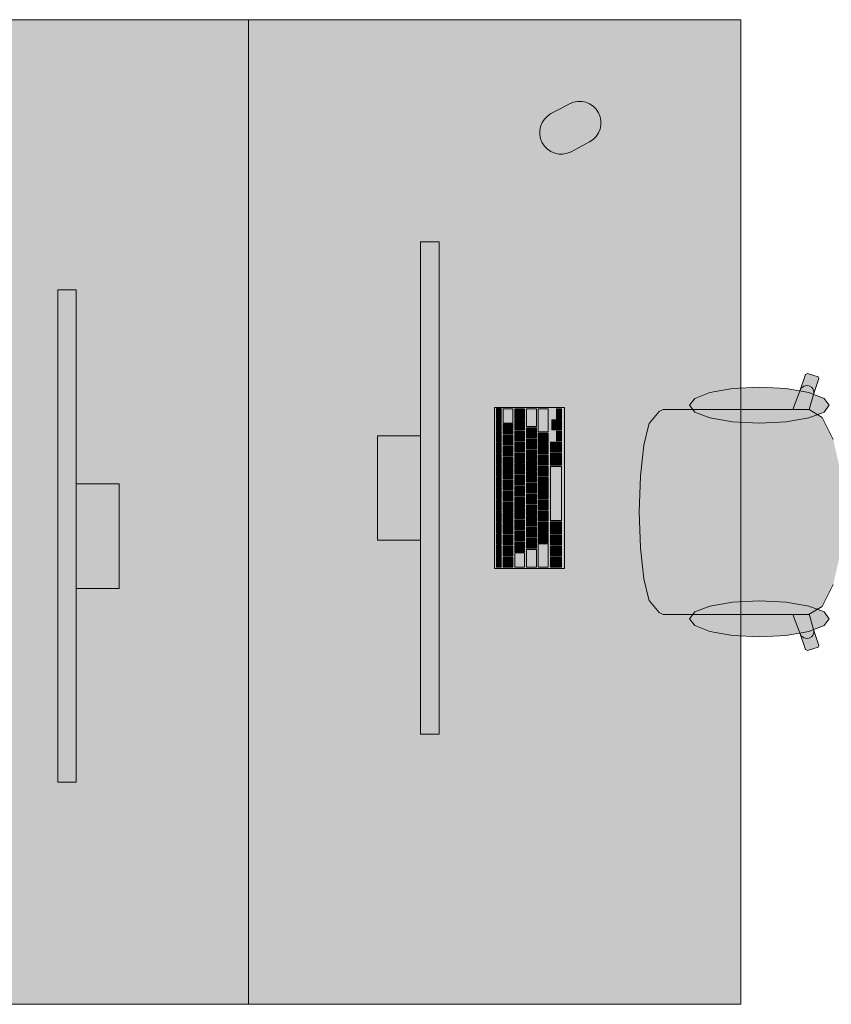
# Model space of a CAD drawing. Header units: metres. Extents: x -3.6 to 84.5, y -11 to 16.8.
# Tile 309 of 361: x 56 to 57.3, y 1 to 2.6. Entities that reach past the tile are written whole.
import ezdxf

# ---------------------------------------------------------------- set-up
doc = ezdxf.new("R2010")
doc.units = ezdxf.units.M
doc.header["$MEASUREMENT"] = 0
doc.layers.add('701 - Einrichtung.Möbel', color=7, linetype='Continuous')

msp = doc.modelspace()

# ---------------------------------------------------------------- hatches: boundary and pattern name
at = {"layer": '701 - Einrichtung.Möbel', "linetype": 'Continuous', "lineweight": 0, "true_color": 0x3a3a3a}
for points in [[(56.335, 2.61), (55.535, 2.61), (55.535, 1.01), (56.335, 1.01)], [(56.335, 1.01), (57.135, 1.01), (57.135, 2.61), (56.335, 2.61)], [(56.8415, 2.4653), (56.8265, 2.4573, 0.994302), (56.8593, 2.3955), (56.8893, 2.4115, 1), (56.8565, 2.4733)], [(56.6448, 1.449), (56.6448, 2.249), (56.6148, 2.249), (56.6148, 1.449)], [(56.0252, 2.1709), (56.0252, 1.3709), (56.0552, 1.3709), (56.0552, 2.1709)], [(57.0601, 1.9764), (57.0326, 1.9764), (57.0089, 1.9764), (57.0024, 1.9731), (56.9862, 1.9536), (56.9855, 1.9521), (56.9774, 1.9187), (56.9719, 1.8688), (56.9719, 1.8681), (56.97, 1.81), (57.42, 1.81), (57.42, 1.8187), (57.4177, 1.8209), (57.3896, 1.8209), (57.3515, 1.8222), (57.3515, 1.8465), (57.3287, 1.8465), (57.2992, 1.8465), (57.2974, 1.8737), (57.2853, 1.9276), (57.2671, 1.9637), (57.2459, 1.9763), (57.2533, 2.0011), (57.2619, 2.0268), (57.2605, 2.0296), (57.2431, 2.035), (57.2402, 2.0336), (57.2316, 2.0079), (57.2196, 1.9764)], [(57.1652, 2.0127), (57.1217, 2.0104), (57.0848, 2.0041), (57.0602, 1.9946), (57.0515, 1.9835), (57.0602, 1.9723), (57.0848, 1.9628), (57.1217, 1.9565), (57.1652, 1.9542), (57.2087, 1.9565), (57.2455, 1.9628), (57.2702, 1.9723), (57.2788, 1.9835), (57.2702, 1.9946), (57.2455, 2.0041), (57.2087, 2.0104)], [(56.8488, 1.718), (56.8488, 1.98), (56.7348, 1.98), (56.7348, 1.718)], [(56.7458, 1.9695), (56.7458, 1.9778), (56.7456, 1.978), (56.738, 1.978), (56.7378, 1.9778), (56.7378, 1.9612), (56.738, 1.961), (56.7456, 1.961), (56.7458, 1.9612)], [(56.7648, 1.966), (56.7648, 1.9773), (56.7646, 1.9775), (56.749, 1.9775), (56.7488, 1.9773), (56.7488, 1.9547), (56.749, 1.9545), (56.7646, 1.9545), (56.7648, 1.9547)], [(56.7838, 1.9695), (56.7838, 1.9773), (56.7836, 1.9775), (56.768, 1.9775), (56.7678, 1.9773), (56.7678, 1.9617), (56.768, 1.9615), (56.7836, 1.9615), (56.7838, 1.9617)], [(56.8028, 1.9633), (56.8028, 1.9773), (56.8026, 1.9775), (56.787, 1.9775), (56.7868, 1.9773), (56.7868, 1.9492), (56.787, 1.949), (56.8026, 1.949), (56.8028, 1.9492)], [(56.8218, 1.9588), (56.8218, 1.9773), (56.8216, 1.9775), (56.806, 1.9775), (56.8058, 1.9773), (56.8058, 1.9402), (56.806, 1.94), (56.8216, 1.94), (56.8218, 1.9402)], [(56.8438, 1.9695), (56.8438, 1.9773), (56.8436, 1.9775), (56.836, 1.9775), (56.8358, 1.9773), (56.8358, 1.9617), (56.836, 1.9615), (56.8436, 1.9615), (56.8438, 1.9617)], [(56.7458, 1.951), (56.7458, 1.9593), (56.7456, 1.9595), (56.738, 1.9595), (56.7378, 1.9593), (56.7378, 1.9427), (56.738, 1.9425), (56.7456, 1.9425), (56.7458, 1.9427)], [(56.7648, 1.9445), (56.7648, 1.9523), (56.7646, 1.9525), (56.749, 1.9525), (56.7488, 1.9523), (56.7488, 1.9367), (56.749, 1.9365), (56.7646, 1.9365), (56.7648, 1.9367)], [(56.7838, 1.9515), (56.7838, 1.9593), (56.7836, 1.9595), (56.768, 1.9595), (56.7678, 1.9593), (56.7678, 1.9437), (56.768, 1.9435), (56.7836, 1.9435), (56.7838, 1.9437)], [(56.8358, 1.9515), (56.8358, 1.9593), (56.8356, 1.9595), (56.828, 1.9595), (56.8278, 1.9593), (56.8278, 1.9437), (56.828, 1.9435), (56.8356, 1.9435), (56.8358, 1.9437)], [(56.8438, 1.9515), (56.8438, 1.9593), (56.8436, 1.9595), (56.836, 1.9595), (56.8358, 1.9593), (56.8358, 1.9437), (56.836, 1.9435), (56.8436, 1.9435), (56.8438, 1.9437)], [(56.7458, 1.9325), (56.7458, 1.9408), (56.7456, 1.941), (56.738, 1.941), (56.7378, 1.9408), (56.7378, 1.9242), (56.738, 1.924), (56.7456, 1.924), (56.7458, 1.9242)], [(56.7838, 1.9335), (56.7838, 1.9413), (56.7836, 1.9415), (56.768, 1.9415), (56.7678, 1.9413), (56.7678, 1.9257), (56.768, 1.9255), (56.7836, 1.9255), (56.7838, 1.9257)], [(56.8028, 1.939), (56.8028, 1.9468), (56.8026, 1.947), (56.787, 1.947), (56.7868, 1.9468), (56.7868, 1.9312), (56.787, 1.931), (56.8026, 1.931), (56.8028, 1.9312)], [(56.8218, 1.93), (56.8218, 1.9378), (56.8216, 1.938), (56.806, 1.938), (56.8058, 1.9378), (56.8058, 1.9222), (56.806, 1.922), (56.8216, 1.922), (56.8218, 1.9222)], [(56.8438, 1.9335), (56.8438, 1.9413), (56.8436, 1.9415), (56.836, 1.9415), (56.8358, 1.9413), (56.8358, 1.9257), (56.836, 1.9255), (56.8436, 1.9255), (56.8438, 1.9257)], [(56.6148, 1.934), (56.5448, 1.934), (56.5448, 1.764), (56.6148, 1.764)], [(56.7458, 1.914), (56.7458, 1.9223), (56.7456, 1.9225), (56.738, 1.9225), (56.7378, 1.9223), (56.7378, 1.9057), (56.738, 1.9055), (56.7456, 1.9055), (56.7458, 1.9057)], [(56.7648, 1.9265), (56.7648, 1.9343), (56.7646, 1.9345), (56.749, 1.9345), (56.7488, 1.9343), (56.7488, 1.9187), (56.749, 1.9185), (56.7646, 1.9185), (56.7648, 1.9187)], [(56.7838, 1.9155), (56.7838, 1.9233), (56.7836, 1.9235), (56.768, 1.9235), (56.7678, 1.9233), (56.7678, 1.9077), (56.768, 1.9075), (56.7836, 1.9075), (56.7838, 1.9077)], [(56.8028, 1.921), (56.8028, 1.9288), (56.8026, 1.929), (56.787, 1.929), (56.7868, 1.9288), (56.7868, 1.9132), (56.787, 1.913), (56.8026, 1.913), (56.8028, 1.9132)], [(56.8218, 1.912), (56.8218, 1.9198), (56.8216, 1.92), (56.806, 1.92), (56.8058, 1.9198), (56.8058, 1.9042), (56.806, 1.904), (56.8216, 1.904), (56.8218, 1.9042)], [(56.8438, 1.9155), (56.8438, 1.9233), (56.8436, 1.9235), (56.826, 1.9235), (56.8258, 1.9233), (56.8258, 1.9077), (56.826, 1.9075), (56.8436, 1.9075), (56.8438, 1.9077)], [(56.7458, 1.8955), (56.7458, 1.9038), (56.7456, 1.904), (56.738, 1.904), (56.7378, 1.9038), (56.7378, 1.8872), (56.738, 1.887), (56.7456, 1.887), (56.7458, 1.8872)], [(56.7648, 1.9085), (56.7648, 1.9163), (56.7646, 1.9165), (56.749, 1.9165), (56.7488, 1.9163), (56.7488, 1.9007), (56.749, 1.9005), (56.7646, 1.9005), (56.7648, 1.9007)], [(56.7838, 1.8975), (56.7838, 1.9053), (56.7836, 1.9055), (56.768, 1.9055), (56.7678, 1.9053), (56.7678, 1.8897), (56.768, 1.8895), (56.7836, 1.8895), (56.7838, 1.8897)], [(56.8028, 1.903), (56.8028, 1.9108), (56.8026, 1.911), (56.787, 1.911), (56.7868, 1.9108), (56.7868, 1.8952), (56.787, 1.895), (56.8026, 1.895), (56.8028, 1.8952)], [(56.8438, 1.8958), (56.8438, 1.9053), (56.8436, 1.9055), (56.826, 1.9055), (56.8258, 1.9053), (56.8258, 1.8862), (56.826, 1.886), (56.8436, 1.886), (56.8438, 1.8862)], [(56.7648, 1.8905), (56.7648, 1.8983), (56.7646, 1.8985), (56.749, 1.8985), (56.7488, 1.8983), (56.7488, 1.8827), (56.749, 1.8825), (56.7646, 1.8825), (56.7648, 1.8827)], [(56.8028, 1.885), (56.8028, 1.8928), (56.8026, 1.893), (56.787, 1.893), (56.7868, 1.8928), (56.7868, 1.8772), (56.787, 1.877), (56.8026, 1.877), (56.8028, 1.8772)], [(56.8218, 1.894), (56.8218, 1.9018), (56.8216, 1.902), (56.806, 1.902), (56.8058, 1.9018), (56.8058, 1.8862), (56.806, 1.886), (56.8216, 1.886), (56.8218, 1.8862)], [(56.7458, 1.877), (56.7458, 1.8853), (56.7456, 1.8855), (56.738, 1.8855), (56.7378, 1.8853), (56.7378, 1.8687), (56.738, 1.8685), (56.7456, 1.8685), (56.7458, 1.8687)], [(56.7648, 1.8725), (56.7648, 1.8803), (56.7646, 1.8805), (56.749, 1.8805), (56.7488, 1.8803), (56.7488, 1.8647), (56.749, 1.8645), (56.7646, 1.8645), (56.7648, 1.8647)], [(56.7838, 1.8795), (56.7838, 1.8873), (56.7836, 1.8875), (56.768, 1.8875), (56.7678, 1.8873), (56.7678, 1.8717), (56.768, 1.8715), (56.7836, 1.8715), (56.7838, 1.8717)], [(56.8028, 1.867), (56.8028, 1.8748), (56.8026, 1.875), (56.787, 1.875), (56.7868, 1.8748), (56.7868, 1.8592), (56.787, 1.859), (56.8026, 1.859), (56.8028, 1.8592)], [(56.8218, 1.876), (56.8218, 1.8838), (56.8216, 1.884), (56.806, 1.884), (56.8058, 1.8838), (56.8058, 1.8682), (56.806, 1.868), (56.8216, 1.868), (56.8218, 1.8682)], [(56.8438, 1.84), (56.8438, 1.8838), (56.8436, 1.884), (56.826, 1.884), (56.8258, 1.8838), (56.8258, 1.7962), (56.826, 1.796), (56.8436, 1.796), (56.8438, 1.7962)], [(56.7458, 1.8585), (56.7458, 1.8668), (56.7456, 1.867), (56.738, 1.867), (56.7378, 1.8668), (56.7378, 1.8502), (56.738, 1.85), (56.7456, 1.85), (56.7458, 1.8502)], [(56.7648, 1.8545), (56.7648, 1.8623), (56.7646, 1.8625), (56.749, 1.8625), (56.7488, 1.8623), (56.7488, 1.8467), (56.749, 1.8465), (56.7646, 1.8465), (56.7648, 1.8467)], [(56.7838, 1.8615), (56.7838, 1.8693), (56.7836, 1.8695), (56.768, 1.8695), (56.7678, 1.8693), (56.7678, 1.8537), (56.768, 1.8535), (56.7836, 1.8535), (56.7838, 1.8537)], [(56.8028, 1.849), (56.8028, 1.8568), (56.8026, 1.857), (56.787, 1.857), (56.7868, 1.8568), (56.7868, 1.8412), (56.787, 1.841), (56.8026, 1.841), (56.8028, 1.8412)], [(56.8218, 1.858), (56.8218, 1.8658), (56.8216, 1.866), (56.806, 1.866), (56.8058, 1.8658), (56.8058, 1.8502), (56.806, 1.85), (56.8216, 1.85), (56.8218, 1.8502)], [(56.0552, 1.6859), (56.1252, 1.6859), (56.1252, 1.8559), (56.0552, 1.8559)], [(56.7458, 1.84), (56.7458, 1.8483), (56.7456, 1.8485), (56.738, 1.8485), (56.7378, 1.8483), (56.7378, 1.8317), (56.738, 1.8315), (56.7456, 1.8315), (56.7458, 1.8317)], [(56.7648, 1.8365), (56.7648, 1.8443), (56.7646, 1.8445), (56.749, 1.8445), (56.7488, 1.8443), (56.7488, 1.8287), (56.749, 1.8285), (56.7646, 1.8285), (56.7648, 1.8287)], [(56.7838, 1.8435), (56.7838, 1.8513), (56.7836, 1.8515), (56.768, 1.8515), (56.7678, 1.8513), (56.7678, 1.8357), (56.768, 1.8355), (56.7836, 1.8355), (56.7838, 1.8357)], [(56.8218, 1.84), (56.8218, 1.8478), (56.8216, 1.848), (56.806, 1.848), (56.8058, 1.8478), (56.8058, 1.8322), (56.806, 1.832), (56.8216, 1.832), (56.8218, 1.8322)], [(56.7458, 1.8215), (56.7458, 1.8298), (56.7456, 1.83), (56.738, 1.83), (56.7378, 1.8298), (56.7378, 1.8132), (56.738, 1.813), (56.7456, 1.813), (56.7458, 1.8132)], [(56.7648, 1.8185), (56.7648, 1.8263), (56.7646, 1.8265), (56.749, 1.8265), (56.7488, 1.8263), (56.7488, 1.8107), (56.749, 1.8105), (56.7646, 1.8105), (56.7648, 1.8107)], [(56.7838, 1.8255), (56.7838, 1.8333), (56.7836, 1.8335), (56.768, 1.8335), (56.7678, 1.8333), (56.7678, 1.8177), (56.768, 1.8175), (56.7836, 1.8175), (56.7838, 1.8177)], [(56.8028, 1.831), (56.8028, 1.8388), (56.8026, 1.839), (56.787, 1.839), (56.7868, 1.8388), (56.7868, 1.8232), (56.787, 1.823), (56.8026, 1.823), (56.8028, 1.8232)], [(56.8218, 1.822), (56.8218, 1.8298), (56.8216, 1.83), (56.806, 1.83), (56.8058, 1.8298), (56.8058, 1.8142), (56.806, 1.814), (56.8216, 1.814), (56.8218, 1.8142)], [(56.7458, 1.803), (56.7458, 1.8113), (56.7456, 1.8115), (56.738, 1.8115), (56.7378, 1.8113), (56.7378, 1.7947), (56.738, 1.7945), (56.7456, 1.7945), (56.7458, 1.7947)], [(56.7648, 1.8005), (56.7648, 1.8083), (56.7646, 1.8085), (56.749, 1.8085), (56.7488, 1.8083), (56.7488, 1.7927), (56.749, 1.7925), (56.7646, 1.7925), (56.7648, 1.7927)], [(56.7838, 1.8075), (56.7838, 1.8153), (56.7836, 1.8155), (56.768, 1.8155), (56.7678, 1.8153), (56.7678, 1.7997), (56.768, 1.7995), (56.7836, 1.7995), (56.7838, 1.7997)], [(56.8028, 1.813), (56.8028, 1.8208), (56.8026, 1.821), (56.787, 1.821), (56.7868, 1.8208), (56.7868, 1.8052), (56.787, 1.805), (56.8026, 1.805), (56.8028, 1.8052)], [(56.8218, 1.804), (56.8218, 1.8118), (56.8216, 1.812), (56.806, 1.812), (56.8058, 1.8118), (56.8058, 1.7962), (56.806, 1.796), (56.8216, 1.796), (56.8218, 1.7962)], [(57.0601, 1.6436), (57.2196, 1.6436), (57.2316, 1.6121), (57.2402, 1.5864), (57.2431, 1.585), (57.2605, 1.5904), (57.2619, 1.5932), (57.2533, 1.6189), (57.2459, 1.6437), (57.2671, 1.6562), (57.2853, 1.6923), (57.2974, 1.7463), (57.2992, 1.7735), (57.3287, 1.7735), (57.3515, 1.7735), (57.3515, 1.7977), (57.3896, 1.799), (57.4177, 1.799), (57.42, 1.8012), (57.42, 1.81), (56.97, 1.81), (56.9719, 1.7519), (56.9719, 1.7511), (56.9774, 1.7012), (56.9855, 1.6679), (56.9862, 1.6663), (57.0024, 1.6469), (57.0089, 1.6436), (57.0326, 1.6436)], [(56.7458, 1.7845), (56.7458, 1.7928), (56.7456, 1.793), (56.738, 1.793), (56.7378, 1.7928), (56.7378, 1.7762), (56.738, 1.776), (56.7456, 1.776), (56.7458, 1.7762)], [(56.7838, 1.7895), (56.7838, 1.7973), (56.7836, 1.7975), (56.768, 1.7975), (56.7678, 1.7973), (56.7678, 1.7817), (56.768, 1.7815), (56.7836, 1.7815), (56.7838, 1.7817)], [(56.8028, 1.795), (56.8028, 1.8028), (56.8026, 1.803), (56.787, 1.803), (56.7868, 1.8028), (56.7868, 1.7872), (56.787, 1.787), (56.8026, 1.787), (56.8028, 1.7872)], [(56.8218, 1.786), (56.8218, 1.7938), (56.8216, 1.794), (56.806, 1.794), (56.8058, 1.7938), (56.8058, 1.7782), (56.806, 1.778), (56.8216, 1.778), (56.8218, 1.7782)], [(56.8438, 1.7843), (56.8438, 1.7938), (56.8436, 1.794), (56.826, 1.794), (56.8258, 1.7938), (56.8258, 1.7747), (56.826, 1.7745), (56.8436, 1.7745), (56.8438, 1.7747)], [(56.7648, 1.7825), (56.7648, 1.7903), (56.7646, 1.7905), (56.749, 1.7905), (56.7488, 1.7903), (56.7488, 1.7747), (56.749, 1.7745), (56.7646, 1.7745), (56.7648, 1.7747)], [(56.7838, 1.7715), (56.7838, 1.7793), (56.7836, 1.7795), (56.768, 1.7795), (56.7678, 1.7793), (56.7678, 1.7637), (56.768, 1.7635), (56.7836, 1.7635), (56.7838, 1.7637)], [(56.8028, 1.777), (56.8028, 1.7848), (56.8026, 1.785), (56.787, 1.785), (56.7868, 1.7848), (56.7868, 1.7692), (56.787, 1.769), (56.8026, 1.769), (56.8028, 1.7692)], [(56.8218, 1.768), (56.8218, 1.7758), (56.8216, 1.776), (56.806, 1.776), (56.8058, 1.7758), (56.8058, 1.7602), (56.806, 1.76), (56.8216, 1.76), (56.8218, 1.7602)], [(56.7458, 1.766), (56.7458, 1.7743), (56.7456, 1.7745), (56.738, 1.7745), (56.7378, 1.7743), (56.7378, 1.7577), (56.738, 1.7575), (56.7456, 1.7575), (56.7458, 1.7577)], [(56.7648, 1.7645), (56.7648, 1.7723), (56.7646, 1.7725), (56.749, 1.7725), (56.7488, 1.7723), (56.7488, 1.7567), (56.749, 1.7565), (56.7646, 1.7565), (56.7648, 1.7567)], [(56.7838, 1.7535), (56.7838, 1.7613), (56.7836, 1.7615), (56.768, 1.7615), (56.7678, 1.7613), (56.7678, 1.7457), (56.768, 1.7455), (56.7836, 1.7455), (56.7838, 1.7457)], [(56.8028, 1.759), (56.8028, 1.7668), (56.8026, 1.767), (56.787, 1.767), (56.7868, 1.7668), (56.7868, 1.7512), (56.787, 1.751), (56.8026, 1.751), (56.8028, 1.7512)], [(56.8438, 1.7645), (56.8438, 1.7723), (56.8436, 1.7725), (56.826, 1.7725), (56.8258, 1.7723), (56.8258, 1.7567), (56.826, 1.7565), (56.8436, 1.7565), (56.8438, 1.7567)], [(56.7458, 1.7475), (56.7458, 1.7558), (56.7456, 1.756), (56.738, 1.756), (56.7378, 1.7558), (56.7378, 1.7392), (56.738, 1.739), (56.7456, 1.739), (56.7458, 1.7392)], [(56.7648, 1.7465), (56.7648, 1.7543), (56.7646, 1.7545), (56.749, 1.7545), (56.7488, 1.7543), (56.7488, 1.7387), (56.749, 1.7385), (56.7646, 1.7385), (56.7648, 1.7387)], [(56.8028, 1.7348), (56.8028, 1.7488), (56.8026, 1.749), (56.787, 1.749), (56.7868, 1.7488), (56.7868, 1.7207), (56.787, 1.7205), (56.8026, 1.7205), (56.8028, 1.7207)], [(56.8218, 1.7393), (56.8218, 1.7578), (56.8216, 1.758), (56.806, 1.758), (56.8058, 1.7578), (56.8058, 1.7207), (56.806, 1.7205), (56.8216, 1.7205), (56.8218, 1.7207)], [(56.8438, 1.7465), (56.8438, 1.7543), (56.8436, 1.7545), (56.826, 1.7545), (56.8258, 1.7543), (56.8258, 1.7387), (56.826, 1.7385), (56.8436, 1.7385), (56.8438, 1.7387)], [(56.7458, 1.729), (56.7458, 1.7373), (56.7456, 1.7375), (56.738, 1.7375), (56.7378, 1.7373), (56.7378, 1.7207), (56.738, 1.7205), (56.7456, 1.7205), (56.7458, 1.7207)], [(56.7648, 1.7285), (56.7648, 1.7363), (56.7646, 1.7365), (56.749, 1.7365), (56.7488, 1.7363), (56.7488, 1.7207), (56.749, 1.7205), (56.7646, 1.7205), (56.7648, 1.7207)], [(56.7838, 1.732), (56.7838, 1.7433), (56.7836, 1.7435), (56.768, 1.7435), (56.7678, 1.7433), (56.7678, 1.7207), (56.768, 1.7205), (56.7836, 1.7205), (56.7838, 1.7207)], [(56.8438, 1.7285), (56.8438, 1.7363), (56.8436, 1.7365), (56.826, 1.7365), (56.8258, 1.7363), (56.8258, 1.7207), (56.826, 1.7205), (56.8436, 1.7205), (56.8438, 1.7207)], [(57.1652, 1.6073), (57.2087, 1.6095), (57.2455, 1.6159), (57.2702, 1.6253), (57.2788, 1.6365), (57.2702, 1.6477), (57.2455, 1.6572), (57.2087, 1.6635), (57.1652, 1.6657), (57.1217, 1.6635), (57.0848, 1.6572), (57.0602, 1.6477), (57.0515, 1.6365), (57.0602, 1.6253), (57.0848, 1.6159), (57.1217, 1.6095)]]:
    msp.add_hatch(color=250, dxfattribs=at).paths.add_polyline_path(points)

# ---------------------------------------------------------------- linework, layer by layer
at = {"layer": '701 - Einrichtung.Möbel', "color": 7, "linetype": 'Continuous', "lineweight": 5, "true_color": 0xebebeb}
for p, q in [((57.2316, 2.0079), (57.2402, 2.0336)), ((57.2402, 2.0336), (57.2431, 2.035)), ((57.2431, 2.035), (57.2605, 2.0296)), ((57.2619, 2.0268), (57.2533, 2.0011)), ((57.2605, 2.0296), (57.2619, 2.0268)), ((57.2196, 1.9764), (57.2316, 2.0079)), ((57.2316, 2.0079), (57.2337, 2.0116)), ((57.2337, 2.0116), (57.2372, 2.0142)), ((57.2372, 2.0142), (57.2415, 2.0154)), ((57.2415, 2.0154), (57.2459, 2.0149)), ((57.2459, 2.0149), (57.2498, 2.0128)), ((57.2533, 2.0011), (57.2459, 1.9763)), ((57.2498, 2.0128), (57.2526, 2.0095)), ((57.2526, 2.0095), (57.2538, 2.0053)), ((57.2538, 2.0053), (57.2533, 2.0011)), ((56.9862, 1.9536), (57.0024, 1.9731)), ((57.0024, 1.9731), (57.0089, 1.9764)), ((57.0089, 1.9764), (57.0326, 1.9764)), ((57.0326, 1.9764), (57.0601, 1.9764)), ((57.0601, 1.9764), (57.2196, 1.9764)), ((57.2457, 1.9764), (57.2196, 1.9764)), ((57.2457, 1.9764), (57.2459, 1.9763)), ((57.2459, 1.9763), (57.2671, 1.9637)), ((56.9774, 1.9187), (56.9855, 1.9521)), ((56.9855, 1.9521), (56.9862, 1.9536)), ((57.2671, 1.9637), (57.2853, 1.9276)), ((56.9719, 1.8688), (56.9774, 1.9187)), ((56.97, 1.81), (56.9719, 1.8681)), ((56.9719, 1.8681), (56.9719, 1.8688)), ((56.97, 1.81), (56.9719, 1.7519)), ((56.9719, 1.7519), (56.9719, 1.7511)), ((56.9719, 1.7511), (56.9774, 1.7012)), ((56.9774, 1.7012), (56.9855, 1.6679)), ((57.2671, 1.6562), (57.2853, 1.6923)), ((56.9855, 1.6679), (56.9862, 1.6663)), ((56.9862, 1.6663), (57.0024, 1.6469)), ((57.2459, 1.6437), (57.2671, 1.6562)), ((57.0024, 1.6469), (57.0089, 1.6436)), ((57.0089, 1.6436), (57.0326, 1.6436)), ((57.0326, 1.6436), (57.0601, 1.6436)), ((57.0601, 1.6436), (57.2196, 1.6436)), ((57.2457, 1.6436), (57.2196, 1.6436)), ((57.2196, 1.6436), (57.2316, 1.6121)), ((57.2457, 1.6436), (57.2459, 1.6437)), ((57.2533, 1.6189), (57.2459, 1.6437)), ((57.2538, 1.6146), (57.2533, 1.6189)), ((57.2619, 1.5932), (57.2533, 1.6189)), ((57.2316, 1.6121), (57.2337, 1.6084)), ((57.2316, 1.6121), (57.2402, 1.5864)), ((57.2337, 1.6084), (57.2372, 1.6057)), ((57.2372, 1.6057), (57.2415, 1.6046)), ((57.2415, 1.6046), (57.2459, 1.6051)), ((57.2459, 1.6051), (57.2498, 1.6071)), ((57.2498, 1.6071), (57.2526, 1.6105)), ((57.2526, 1.6105), (57.2538, 1.6146)), ((57.2402, 1.5864), (57.2431, 1.585)), ((57.2431, 1.585), (57.2605, 1.5904)), ((57.2605, 1.5904), (57.2619, 1.5932))]:
    msp.add_line(p, q, dxfattribs=at)
at = {"layer": '701 - Einrichtung.Möbel', "color": 7, "linetype": 'Continuous', "lineweight": 5, "true_color": 0xebebeb, "flags": 128}
for points in [[(56.335, 2.61), (56.335, 1.01), (55.535, 1.01), (55.535, 2.61)], [(56.335, 1.01), (56.335, 2.61), (57.135, 2.61), (57.135, 1.01)], [(56.6448, 1.449), (56.6448, 2.249), (56.6148, 2.249), (56.6148, 1.449)], [(56.0252, 2.1709), (56.0252, 1.3709), (56.0552, 1.3709), (56.0552, 2.1709)], [(57.1652, 2.0127), (57.2087, 2.0104), (57.2455, 2.0041), (57.2702, 1.9946), (57.2788, 1.9835), (57.2702, 1.9723), (57.2455, 1.9628), (57.2087, 1.9565), (57.1652, 1.9542), (57.1217, 1.9565), (57.0848, 1.9628), (57.0602, 1.9723), (57.0515, 1.9835), (57.0602, 1.9946), (57.0848, 2.0041), (57.1217, 2.0104)], [(56.8488, 1.718), (56.8488, 1.98), (56.7348, 1.98), (56.7348, 1.718)], [(56.7458, 1.9695), (56.7458, 1.9778), (56.7456, 1.978), (56.738, 1.978), (56.7378, 1.9778), (56.7378, 1.9612), (56.738, 1.961), (56.7456, 1.961), (56.7458, 1.9612)], [(56.7648, 1.966), (56.7648, 1.9773), (56.7646, 1.9775), (56.749, 1.9775), (56.7488, 1.9773), (56.7488, 1.9547), (56.749, 1.9545), (56.7646, 1.9545), (56.7648, 1.9547)], [(56.7838, 1.9695), (56.7838, 1.9773), (56.7836, 1.9775), (56.768, 1.9775), (56.7678, 1.9773), (56.7678, 1.9617), (56.768, 1.9615), (56.7836, 1.9615), (56.7838, 1.9617)], [(56.8028, 1.9633), (56.8028, 1.9773), (56.8026, 1.9775), (56.787, 1.9775), (56.7868, 1.9773), (56.7868, 1.9492), (56.787, 1.949), (56.8026, 1.949), (56.8028, 1.9492)], [(56.8218, 1.9588), (56.8218, 1.9773), (56.8216, 1.9775), (56.806, 1.9775), (56.8058, 1.9773), (56.8058, 1.9402), (56.806, 1.94), (56.8216, 1.94), (56.8218, 1.9402)], [(56.8438, 1.9695), (56.8438, 1.9773), (56.8436, 1.9775), (56.836, 1.9775), (56.8358, 1.9773), (56.8358, 1.9617), (56.836, 1.9615), (56.8436, 1.9615), (56.8438, 1.9617)], [(56.7458, 1.951), (56.7458, 1.9593), (56.7456, 1.9595), (56.738, 1.9595), (56.7378, 1.9593), (56.7378, 1.9427), (56.738, 1.9425), (56.7456, 1.9425), (56.7458, 1.9427)], [(56.7648, 1.9445), (56.7648, 1.9523), (56.7646, 1.9525), (56.749, 1.9525), (56.7488, 1.9523), (56.7488, 1.9367), (56.749, 1.9365), (56.7646, 1.9365), (56.7648, 1.9367)], [(56.7838, 1.9515), (56.7838, 1.9593), (56.7836, 1.9595), (56.768, 1.9595), (56.7678, 1.9593), (56.7678, 1.9437), (56.768, 1.9435), (56.7836, 1.9435), (56.7838, 1.9437)], [(56.8358, 1.9515), (56.8358, 1.9593), (56.8356, 1.9595), (56.828, 1.9595), (56.8278, 1.9593), (56.8278, 1.9437), (56.828, 1.9435), (56.8356, 1.9435), (56.8358, 1.9437)], [(56.8438, 1.9515), (56.8438, 1.9593), (56.8436, 1.9595), (56.836, 1.9595), (56.8358, 1.9593), (56.8358, 1.9437), (56.836, 1.9435), (56.8436, 1.9435), (56.8438, 1.9437)], [(56.7458, 1.9325), (56.7458, 1.9408), (56.7456, 1.941), (56.738, 1.941), (56.7378, 1.9408), (56.7378, 1.9242), (56.738, 1.924), (56.7456, 1.924), (56.7458, 1.9242)], [(56.7838, 1.9335), (56.7838, 1.9413), (56.7836, 1.9415), (56.768, 1.9415), (56.7678, 1.9413), (56.7678, 1.9257), (56.768, 1.9255), (56.7836, 1.9255), (56.7838, 1.9257)], [(56.8028, 1.939), (56.8028, 1.9468), (56.8026, 1.947), (56.787, 1.947), (56.7868, 1.9468), (56.7868, 1.9312), (56.787, 1.931), (56.8026, 1.931), (56.8028, 1.9312)], [(56.8218, 1.93), (56.8218, 1.9378), (56.8216, 1.938), (56.806, 1.938), (56.8058, 1.9378), (56.8058, 1.9222), (56.806, 1.922), (56.8216, 1.922), (56.8218, 1.9222)], [(56.8438, 1.9335), (56.8438, 1.9413), (56.8436, 1.9415), (56.836, 1.9415), (56.8358, 1.9413), (56.8358, 1.9257), (56.836, 1.9255), (56.8436, 1.9255), (56.8438, 1.9257)], [(56.6148, 1.934), (56.5448, 1.934), (56.5448, 1.764), (56.6148, 1.764)], [(56.7458, 1.914), (56.7458, 1.9223), (56.7456, 1.9225), (56.738, 1.9225), (56.7378, 1.9223), (56.7378, 1.9057), (56.738, 1.9055), (56.7456, 1.9055), (56.7458, 1.9057)], [(56.7648, 1.9265), (56.7648, 1.9343), (56.7646, 1.9345), (56.749, 1.9345), (56.7488, 1.9343), (56.7488, 1.9187), (56.749, 1.9185), (56.7646, 1.9185), (56.7648, 1.9187)], [(56.7838, 1.9155), (56.7838, 1.9233), (56.7836, 1.9235), (56.768, 1.9235), (56.7678, 1.9233), (56.7678, 1.9077), (56.768, 1.9075), (56.7836, 1.9075), (56.7838, 1.9077)], [(56.8028, 1.921), (56.8028, 1.9288), (56.8026, 1.929), (56.787, 1.929), (56.7868, 1.9288), (56.7868, 1.9132), (56.787, 1.913), (56.8026, 1.913), (56.8028, 1.9132)], [(56.8218, 1.912), (56.8218, 1.9198), (56.8216, 1.92), (56.806, 1.92), (56.8058, 1.9198), (56.8058, 1.9042), (56.806, 1.904), (56.8216, 1.904), (56.8218, 1.9042)], [(56.8438, 1.9155), (56.8438, 1.9233), (56.8436, 1.9235), (56.826, 1.9235), (56.8258, 1.9233), (56.8258, 1.9077), (56.826, 1.9075), (56.8436, 1.9075), (56.8438, 1.9077)], [(56.7458, 1.8955), (56.7458, 1.9038), (56.7456, 1.904), (56.738, 1.904), (56.7378, 1.9038), (56.7378, 1.8872), (56.738, 1.887), (56.7456, 1.887), (56.7458, 1.8872)], [(56.7648, 1.9085), (56.7648, 1.9163), (56.7646, 1.9165), (56.749, 1.9165), (56.7488, 1.9163), (56.7488, 1.9007), (56.749, 1.9005), (56.7646, 1.9005), (56.7648, 1.9007)], [(56.7838, 1.8975), (56.7838, 1.9053), (56.7836, 1.9055), (56.768, 1.9055), (56.7678, 1.9053), (56.7678, 1.8897), (56.768, 1.8895), (56.7836, 1.8895), (56.7838, 1.8897)], [(56.8028, 1.903), (56.8028, 1.9108), (56.8026, 1.911), (56.787, 1.911), (56.7868, 1.9108), (56.7868, 1.8952), (56.787, 1.895), (56.8026, 1.895), (56.8028, 1.8952)], [(56.8438, 1.8958), (56.8438, 1.9053), (56.8436, 1.9055), (56.826, 1.9055), (56.8258, 1.9053), (56.8258, 1.8862), (56.826, 1.886), (56.8436, 1.886), (56.8438, 1.8862)], [(56.7648, 1.8905), (56.7648, 1.8983), (56.7646, 1.8985), (56.749, 1.8985), (56.7488, 1.8983), (56.7488, 1.8827), (56.749, 1.8825), (56.7646, 1.8825), (56.7648, 1.8827)], [(56.8028, 1.885), (56.8028, 1.8928), (56.8026, 1.893), (56.787, 1.893), (56.7868, 1.8928), (56.7868, 1.8772), (56.787, 1.877), (56.8026, 1.877), (56.8028, 1.8772)], [(56.8218, 1.894), (56.8218, 1.9018), (56.8216, 1.902), (56.806, 1.902), (56.8058, 1.9018), (56.8058, 1.8862), (56.806, 1.886), (56.8216, 1.886), (56.8218, 1.8862)], [(56.7458, 1.877), (56.7458, 1.8853), (56.7456, 1.8855), (56.738, 1.8855), (56.7378, 1.8853), (56.7378, 1.8687), (56.738, 1.8685), (56.7456, 1.8685), (56.7458, 1.8687)], [(56.7648, 1.8725), (56.7648, 1.8803), (56.7646, 1.8805), (56.749, 1.8805), (56.7488, 1.8803), (56.7488, 1.8647), (56.749, 1.8645), (56.7646, 1.8645), (56.7648, 1.8647)], [(56.7838, 1.8795), (56.7838, 1.8873), (56.7836, 1.8875), (56.768, 1.8875), (56.7678, 1.8873), (56.7678, 1.8717), (56.768, 1.8715), (56.7836, 1.8715), (56.7838, 1.8717)], [(56.8028, 1.867), (56.8028, 1.8748), (56.8026, 1.875), (56.787, 1.875), (56.7868, 1.8748), (56.7868, 1.8592), (56.787, 1.859), (56.8026, 1.859), (56.8028, 1.8592)], [(56.8218, 1.876), (56.8218, 1.8838), (56.8216, 1.884), (56.806, 1.884), (56.8058, 1.8838), (56.8058, 1.8682), (56.806, 1.868), (56.8216, 1.868), (56.8218, 1.8682)], [(56.8438, 1.84), (56.8438, 1.8838), (56.8436, 1.884), (56.826, 1.884), (56.8258, 1.8838), (56.8258, 1.7962), (56.826, 1.796), (56.8436, 1.796), (56.8438, 1.7962)], [(56.7458, 1.8585), (56.7458, 1.8668), (56.7456, 1.867), (56.738, 1.867), (56.7378, 1.8668), (56.7378, 1.8502), (56.738, 1.85), (56.7456, 1.85), (56.7458, 1.8502)], [(56.7648, 1.8545), (56.7648, 1.8623), (56.7646, 1.8625), (56.749, 1.8625), (56.7488, 1.8623), (56.7488, 1.8467), (56.749, 1.8465), (56.7646, 1.8465), (56.7648, 1.8467)], [(56.7838, 1.8615), (56.7838, 1.8693), (56.7836, 1.8695), (56.768, 1.8695), (56.7678, 1.8693), (56.7678, 1.8537), (56.768, 1.8535), (56.7836, 1.8535), (56.7838, 1.8537)], [(56.8028, 1.849), (56.8028, 1.8568), (56.8026, 1.857), (56.787, 1.857), (56.7868, 1.8568), (56.7868, 1.8412), (56.787, 1.841), (56.8026, 1.841), (56.8028, 1.8412)], [(56.8218, 1.858), (56.8218, 1.8658), (56.8216, 1.866), (56.806, 1.866), (56.8058, 1.8658), (56.8058, 1.8502), (56.806, 1.85), (56.8216, 1.85), (56.8218, 1.8502)], [(56.0552, 1.6859), (56.1252, 1.6859), (56.1252, 1.8559), (56.0552, 1.8559)], [(56.7458, 1.84), (56.7458, 1.8483), (56.7456, 1.8485), (56.738, 1.8485), (56.7378, 1.8483), (56.7378, 1.8317), (56.738, 1.8315), (56.7456, 1.8315), (56.7458, 1.8317)], [(56.7648, 1.8365), (56.7648, 1.8443), (56.7646, 1.8445), (56.749, 1.8445), (56.7488, 1.8443), (56.7488, 1.8287), (56.749, 1.8285), (56.7646, 1.8285), (56.7648, 1.8287)], [(56.7838, 1.8435), (56.7838, 1.8513), (56.7836, 1.8515), (56.768, 1.8515), (56.7678, 1.8513), (56.7678, 1.8357), (56.768, 1.8355), (56.7836, 1.8355), (56.7838, 1.8357)], [(56.8218, 1.84), (56.8218, 1.8478), (56.8216, 1.848), (56.806, 1.848), (56.8058, 1.8478), (56.8058, 1.8322), (56.806, 1.832), (56.8216, 1.832), (56.8218, 1.8322)], [(56.7458, 1.8215), (56.7458, 1.8298), (56.7456, 1.83), (56.738, 1.83), (56.7378, 1.8298), (56.7378, 1.8132), (56.738, 1.813), (56.7456, 1.813), (56.7458, 1.8132)], [(56.7648, 1.8185), (56.7648, 1.8263), (56.7646, 1.8265), (56.749, 1.8265), (56.7488, 1.8263), (56.7488, 1.8107), (56.749, 1.8105), (56.7646, 1.8105), (56.7648, 1.8107)], [(56.7838, 1.8255), (56.7838, 1.8333), (56.7836, 1.8335), (56.768, 1.8335), (56.7678, 1.8333), (56.7678, 1.8177), (56.768, 1.8175), (56.7836, 1.8175), (56.7838, 1.8177)], [(56.8028, 1.831), (56.8028, 1.8388), (56.8026, 1.839), (56.787, 1.839), (56.7868, 1.8388), (56.7868, 1.8232), (56.787, 1.823), (56.8026, 1.823), (56.8028, 1.8232)], [(56.8218, 1.822), (56.8218, 1.8298), (56.8216, 1.83), (56.806, 1.83), (56.8058, 1.8298), (56.8058, 1.8142), (56.806, 1.814), (56.8216, 1.814), (56.8218, 1.8142)], [(56.7458, 1.803), (56.7458, 1.8113), (56.7456, 1.8115), (56.738, 1.8115), (56.7378, 1.8113), (56.7378, 1.7947), (56.738, 1.7945), (56.7456, 1.7945), (56.7458, 1.7947)], [(56.7648, 1.8005), (56.7648, 1.8083), (56.7646, 1.8085), (56.749, 1.8085), (56.7488, 1.8083), (56.7488, 1.7927), (56.749, 1.7925), (56.7646, 1.7925), (56.7648, 1.7927)], [(56.7838, 1.8075), (56.7838, 1.8153), (56.7836, 1.8155), (56.768, 1.8155), (56.7678, 1.8153), (56.7678, 1.7997), (56.768, 1.7995), (56.7836, 1.7995), (56.7838, 1.7997)], [(56.8028, 1.813), (56.8028, 1.8208), (56.8026, 1.821), (56.787, 1.821), (56.7868, 1.8208), (56.7868, 1.8052), (56.787, 1.805), (56.8026, 1.805), (56.8028, 1.8052)], [(56.8218, 1.804), (56.8218, 1.8118), (56.8216, 1.812), (56.806, 1.812), (56.8058, 1.8118), (56.8058, 1.7962), (56.806, 1.796), (56.8216, 1.796), (56.8218, 1.7962)], [(56.7458, 1.7845), (56.7458, 1.7928), (56.7456, 1.793), (56.738, 1.793), (56.7378, 1.7928), (56.7378, 1.7762), (56.738, 1.776), (56.7456, 1.776), (56.7458, 1.7762)], [(56.7838, 1.7895), (56.7838, 1.7973), (56.7836, 1.7975), (56.768, 1.7975), (56.7678, 1.7973), (56.7678, 1.7817), (56.768, 1.7815), (56.7836, 1.7815), (56.7838, 1.7817)], [(56.8028, 1.795), (56.8028, 1.8028), (56.8026, 1.803), (56.787, 1.803), (56.7868, 1.8028), (56.7868, 1.7872), (56.787, 1.787), (56.8026, 1.787), (56.8028, 1.7872)], [(56.8218, 1.786), (56.8218, 1.7938), (56.8216, 1.794), (56.806, 1.794), (56.8058, 1.7938), (56.8058, 1.7782), (56.806, 1.778), (56.8216, 1.778), (56.8218, 1.7782)], [(56.8438, 1.7843), (56.8438, 1.7938), (56.8436, 1.794), (56.826, 1.794), (56.8258, 1.7938), (56.8258, 1.7747), (56.826, 1.7745), (56.8436, 1.7745), (56.8438, 1.7747)], [(56.7648, 1.7825), (56.7648, 1.7903), (56.7646, 1.7905), (56.749, 1.7905), (56.7488, 1.7903), (56.7488, 1.7747), (56.749, 1.7745), (56.7646, 1.7745), (56.7648, 1.7747)], [(56.7838, 1.7715), (56.7838, 1.7793), (56.7836, 1.7795), (56.768, 1.7795), (56.7678, 1.7793), (56.7678, 1.7637), (56.768, 1.7635), (56.7836, 1.7635), (56.7838, 1.7637)], [(56.8028, 1.777), (56.8028, 1.7848), (56.8026, 1.785), (56.787, 1.785), (56.7868, 1.7848), (56.7868, 1.7692), (56.787, 1.769), (56.8026, 1.769), (56.8028, 1.7692)], [(56.8218, 1.768), (56.8218, 1.7758), (56.8216, 1.776), (56.806, 1.776), (56.8058, 1.7758), (56.8058, 1.7602), (56.806, 1.76), (56.8216, 1.76), (56.8218, 1.7602)], [(56.7458, 1.766), (56.7458, 1.7743), (56.7456, 1.7745), (56.738, 1.7745), (56.7378, 1.7743), (56.7378, 1.7577), (56.738, 1.7575), (56.7456, 1.7575), (56.7458, 1.7577)], [(56.7648, 1.7645), (56.7648, 1.7723), (56.7646, 1.7725), (56.749, 1.7725), (56.7488, 1.7723), (56.7488, 1.7567), (56.749, 1.7565), (56.7646, 1.7565), (56.7648, 1.7567)], [(56.7838, 1.7535), (56.7838, 1.7613), (56.7836, 1.7615), (56.768, 1.7615), (56.7678, 1.7613), (56.7678, 1.7457), (56.768, 1.7455), (56.7836, 1.7455), (56.7838, 1.7457)], [(56.8028, 1.759), (56.8028, 1.7668), (56.8026, 1.767), (56.787, 1.767), (56.7868, 1.7668), (56.7868, 1.7512), (56.787, 1.751), (56.8026, 1.751), (56.8028, 1.7512)], [(56.8438, 1.7645), (56.8438, 1.7723), (56.8436, 1.7725), (56.826, 1.7725), (56.8258, 1.7723), (56.8258, 1.7567), (56.826, 1.7565), (56.8436, 1.7565), (56.8438, 1.7567)], [(56.7458, 1.7475), (56.7458, 1.7558), (56.7456, 1.756), (56.738, 1.756), (56.7378, 1.7558), (56.7378, 1.7392), (56.738, 1.739), (56.7456, 1.739), (56.7458, 1.7392)], [(56.7648, 1.7465), (56.7648, 1.7543), (56.7646, 1.7545), (56.749, 1.7545), (56.7488, 1.7543), (56.7488, 1.7387), (56.749, 1.7385), (56.7646, 1.7385), (56.7648, 1.7387)], [(56.8028, 1.7348), (56.8028, 1.7488), (56.8026, 1.749), (56.787, 1.749), (56.7868, 1.7488), (56.7868, 1.7207), (56.787, 1.7205), (56.8026, 1.7205), (56.8028, 1.7207)], [(56.8218, 1.7393), (56.8218, 1.7578), (56.8216, 1.758), (56.806, 1.758), (56.8058, 1.7578), (56.8058, 1.7207), (56.806, 1.7205), (56.8216, 1.7205), (56.8218, 1.7207)], [(56.8438, 1.7465), (56.8438, 1.7543), (56.8436, 1.7545), (56.826, 1.7545), (56.8258, 1.7543), (56.8258, 1.7387), (56.826, 1.7385), (56.8436, 1.7385), (56.8438, 1.7387)], [(56.7458, 1.729), (56.7458, 1.7373), (56.7456, 1.7375), (56.738, 1.7375), (56.7378, 1.7373), (56.7378, 1.7207), (56.738, 1.7205), (56.7456, 1.7205), (56.7458, 1.7207)], [(56.7648, 1.7285), (56.7648, 1.7363), (56.7646, 1.7365), (56.749, 1.7365), (56.7488, 1.7363), (56.7488, 1.7207), (56.749, 1.7205), (56.7646, 1.7205), (56.7648, 1.7207)], [(56.7838, 1.732), (56.7838, 1.7433), (56.7836, 1.7435), (56.768, 1.7435), (56.7678, 1.7433), (56.7678, 1.7207), (56.768, 1.7205), (56.7836, 1.7205), (56.7838, 1.7207)], [(56.8438, 1.7285), (56.8438, 1.7363), (56.8436, 1.7365), (56.826, 1.7365), (56.8258, 1.7363), (56.8258, 1.7207), (56.826, 1.7205), (56.8436, 1.7205), (56.8438, 1.7207)], [(57.1652, 1.6073), (57.2087, 1.6095), (57.2455, 1.6159), (57.2702, 1.6253), (57.2788, 1.6365), (57.2702, 1.6477), (57.2455, 1.6572), (57.2087, 1.6635), (57.1652, 1.6657), (57.1217, 1.6635), (57.0848, 1.6572), (57.0602, 1.6477), (57.0515, 1.6365), (57.0602, 1.6253), (57.0848, 1.6159), (57.1217, 1.6095)]]:
    msp.add_lwpolyline(points, close=True, dxfattribs=at)
msp.add_lwpolyline([(56.8415, 2.4653), (56.8265, 2.4573, 0.994302), (56.8593, 2.3955), (56.8893, 2.4115, 1), (56.8565, 2.4733)], format="xyb", close=True, dxfattribs=at)

doc.saveas('drawing.dxf')
